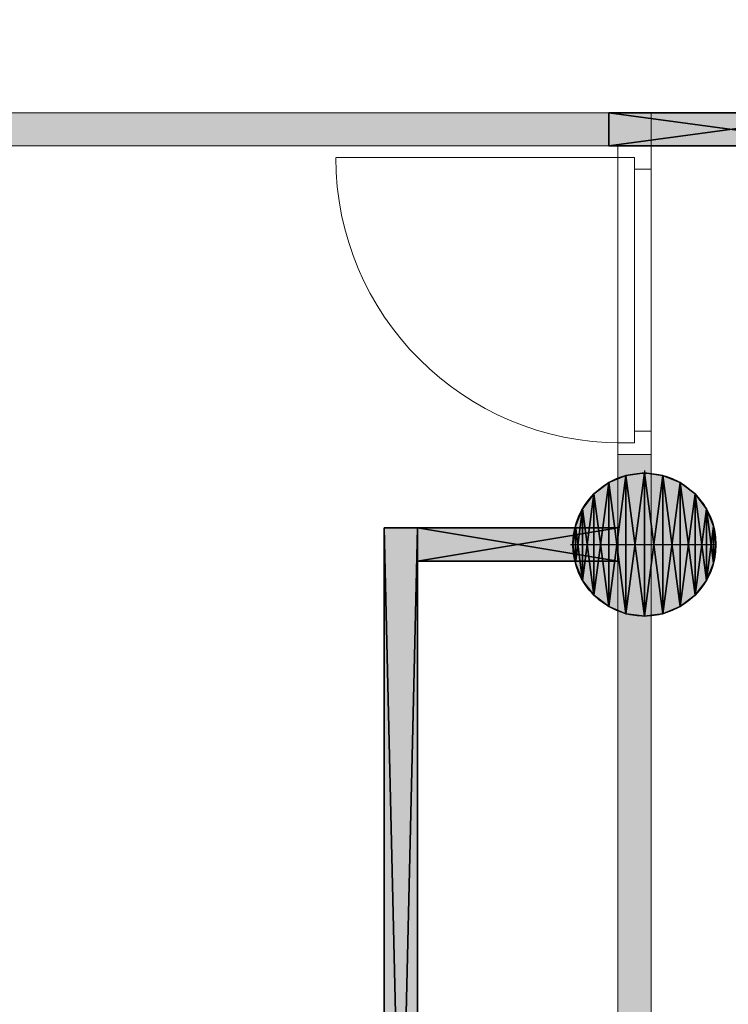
# Model space of a CAD drawing. Header units: inches. Extents: x 15 to 546804, y -66 to 267312.
# Tile 276 of 478: x 404617 to 406752, y 148672 to 151636. Entities that reach past the tile are written whole.
import ezdxf

# ---------------------------------------------------------------- set-up
doc = ezdxf.new("R2010")
doc.units = ezdxf.units.IN
doc.header["$MEASUREMENT"] = 0

msp = doc.modelspace()

# ---------------------------------------------------------------- hatches: boundary and pattern name
at = {"lineweight": 20}
h = msp.add_hatch(color=7, dxfattribs=at)
h.dxf.hatch_style = 1
h.paths.add_polyline_path([(401067.1, 151255.7), (406391.8, 151255.7), (406391.8, 151355.7), (401067.1, 151355.7)])
h = msp.add_hatch(color=7, dxfattribs=at)
h.dxf.hatch_style = 1
h.paths.add_polyline_path([(406519.1, 150326.7), (406419.1, 150326.7), (406419.1, 150255.8, -0.118905), (406519.1, 150270.2)])
h.paths.add_polyline_path([(406519.1, 151355.7), (406391.8, 151355.7), (406391.8, 151255.7), (406519.1, 151255.7)])
h.paths.add_polyline_path([(407127.8, 151355.7), (406519.1, 151355.7), (406519.1, 151255.7), (407127.8, 151255.7)])
h.paths.add_polyline_path([(408817.1, 151355.7), (408056.8, 151355.7), (408056.8, 151255.7), (408817.1, 151255.7)])
h = msp.add_hatch(color=7, dxfattribs=at)
h.dxf.hatch_style = 1
h.paths.add_polyline_path([(406499, 150271.2), (406499, 150055.7), (406714.4, 150055.7, 0.414214)])
h.paths.add_polyline_path([(406499, 150271.2, 0.414214), (406283.5, 150055.7), (406499, 150055.7)])
h.paths.add_polyline_path([(406499, 150055.7), (406283.5, 150055.7, 0.414214), (406499, 149840.3)])
h.paths.add_polyline_path([(406714.4, 150055.7), (406499, 150055.7), (406499, 149840.3, 0.414214)])
h = msp.add_hatch(color=7, dxfattribs=at)
h.dxf.hatch_style = 1
h.paths.add_polyline_path([(405715.1, 145805.7), (405815.1, 145805.7), (405815.1, 150105.7), (405715.1, 150105.7)])
h = msp.add_hatch(color=7, dxfattribs=at)
h.dxf.hatch_style = 1
h.paths.add_polyline_path([(406283.5, 150055.7, -0.058606), (406289.4, 150105.7), (405815.1, 150105.7), (405815.1, 150005.7), (406289.4, 150005.7, -0.058644)])
h.paths.add_polyline_path([(406519.1, 149841.2, -0.118905), (406419.1, 149855.7), (406419.1, 144081.1), (406519.1, 144081.1)])

# ---------------------------------------------------------------- linework, layer by layer
at = {"color": 7, "lineweight": 20}
for p, q in [((406519.1, 151355.7, 300), (401067.1, 151355.7, 300)), ((406519.1, 151355.7, 3000), (401067.1, 151355.7, 3000)), ((406391.8, 151355.7, 300), (401067.1, 151355.7, 300)), ((406391.8, 151255.7, 300), (406391.8, 151355.7, 300)), ((406519.1, 151355.7, 300), (406519.1, 151355.7, 3000)), ((406519.1, 151255.7, 300), (406519.1, 151355.7, 300)), ((406519.1, 151255.7, 3000), (406519.1, 151355.7, 3000)), ((406419.1, 151255.7, 300), (401067.1, 151255.7, 300)), ((406419.1, 151255.7, 3000), (401067.1, 151255.7, 3000)), ((401067.1, 151255.7, 300), (406391.8, 151255.7, 300)), ((406419.1, 151255.7, 300), (406419.1, 151255.7, 1950)), ((406519.1, 151255.7, 300), (406419.1, 151255.7, 300)), ((406519.1, 151255.7, 1950), (406419.1, 151255.7, 1950)), ((406519.1, 151255.7, 3000), (406419.1, 151255.7, 3000)), ((406419.1, 151255.7, 1950), (406419.1, 151255.7, 3000)), ((406419.1, 151185.7, 2500), (406419.1, 151255.7, 2500)), ((406519.1, 151255.7, 2500), (406419.1, 151255.7, 2500)), ((406519.1, 151255.7, 3000), (406419.1, 151255.7, 3000)), ((406419.1, 151255.7, 2500), (406419.1, 151255.7, 3000)), ((406419.1, 151255.7, 3000), (406419.1, 150326.7, 3000)), ((406419.1, 151255.7, 300), (406419.1, 151220.7, 300)), ((406419.1, 150326.7, 2500), (406419.1, 151255.7, 2500)), ((406419.1, 151255.7, 2500), (406419.1, 151255.7, 300)), ((406519.1, 151255.7, 300), (406419.1, 151255.7, 300)), ((406519.1, 151255.7, 2500), (406419.1, 151255.7, 2500)), ((406519.1, 151255.7, 300), (406519.1, 151255.7, 1950)), ((406519.1, 151255.7, 1950), (406519.1, 151255.7, 3000)), ((406519.1, 151185.7, 2500), (406519.1, 151255.7, 2500)), ((406519.1, 151255.7, 2500), (406519.1, 151255.7, 3000)), ((406519.1, 151255.7, 3000), (406519.1, 150326.7, 3000)), ((406519.1, 151255.7, 300), (406519.1, 151185.7, 300)), ((406519.1, 150326.7, 2500), (406519.1, 151255.7, 2500)), ((406519.1, 151255.7, 2500), (406519.1, 151255.7, 300)), ((406429.1, 151220.7, 300), (405570.1, 151220.7, 300)), ((406469.1, 151220.7, 300), (406419.1, 151220.7, 300)), ((406419.1, 151220.7, 2465), (406419.1, 151220.7, 300)), ((406419.1, 150361.7, 2465), (406419.1, 151220.7, 2465)), ((406469.1, 151220.7, 2465), (406419.1, 151220.7, 2465)), ((406429.1, 151220.7, 2465), (406429.1, 151220.7, 300)), ((406469.1, 151220.7, 2465), (406429.1, 151220.7, 2465)), ((406469.1, 151220.7, 300), (406429.1, 151220.7, 300)), ((406469.1, 151220.7, 2465), (406469.1, 151220.7, 300)), ((406469.1, 151185.7, 300), (406469.1, 151220.7, 300)), ((406469.1, 151185.7, 2465), (406469.1, 151220.7, 2465)), ((406469.1, 151220.7, 300), (406469.1, 150361.7, 300)), ((406469.1, 151220.7, 2465), (406469.1, 151220.7, 300)), ((406469.1, 150361.7, 2465), (406469.1, 151220.7, 2465)), ((406469.1, 151220.7, 300), (406469.1, 151165.9, 370.8)), ((406469.1, 151165.9, 2359.2), (406469.1, 151220.7, 2430)), ((406419.1, 151185.7, 2930), (406419.1, 150396.7, 2930)), ((406419.1, 151185.7, 2500), (406419.1, 151185.7, 2930)), ((406469.1, 151185.7, 2930), (406469.1, 150396.7, 2930)), ((406469.1, 150396.7, 2500), (406469.1, 151185.7, 2500)), ((406469.1, 151185.7, 2500), (406469.1, 151185.7, 2930)), ((406519.1, 151185.7, 300), (406469.1, 151185.7, 300)), ((406519.1, 151185.7, 2430), (406469.1, 151185.7, 2430)), ((406469.1, 151185.7, 2430), (406469.1, 151185.7, 300)), ((406469.1, 150396.7, 2430), (406469.1, 151185.7, 2430)), ((406469.1, 150396.7, 2465), (406469.1, 151185.7, 2465)), ((406469.1, 151185.7, 2430), (406469.1, 151185.7, 2465)), ((406519.1, 151185.7, 2500), (406519.1, 151185.7, 2930)), ((406519.1, 151185.7, 2930), (406519.1, 150396.7, 2930)), ((406519.1, 150396.7, 2430), (406519.1, 151185.7, 2430)), ((406519.1, 151185.7, 2430), (406519.1, 151185.7, 300)), ((406469.1, 151056.4, 2217.6), (406469.1, 151111.2, 2288.4)), ((406469.1, 151111.2, 441.6), (406469.1, 151056.4, 512.4)), ((406469.1, 150946.8, 2076), (406469.1, 151001.6, 2146.8)), ((406469.1, 151001.6, 583.2), (406469.1, 150946.8, 654)), ((406469.1, 150837.3, 1934.5), (406469.1, 150892.1, 2005.2)), ((406469.1, 150892.1, 724.8), (406469.1, 150837.3, 795.5)), ((406469.1, 150727.8, 1792.9), (406469.1, 150782.5, 1863.7)), ((406469.1, 150782.5, 866.3), (406469.1, 150727.8, 937.1)), ((406419.1, 144081.1, 3000), (406419.1, 150668.7, 3000)), ((406419.1, 150668.7, 1950), (406419.1, 150668.7, 3000)), ((406419.1, 150668.7, 1950), (406419.1, 150326.7, 1950)), ((406469.1, 150618.2, 1651.3), (406469.1, 150673, 1722.1)), ((406469.1, 150673, 1007.9), (406469.1, 150618.2, 1078.7)), ((406519.1, 144081.1, 3000), (406519.1, 150668.7, 3000)), ((406519.1, 150668.7, 1950), (406519.1, 150668.7, 3000)), ((406519.1, 150668.7, 1950), (406519.1, 150326.7, 1950)), ((406469.1, 150508.7, 1509.7), (406469.1, 150563.4, 1580.5)), ((406469.1, 150563.4, 1149.5), (406469.1, 150508.7, 1220.3)), ((406469.1, 150399.1, 1368.1), (406469.1, 150453.9, 1438.9)), ((406469.1, 150453.9, 1291.1), (406469.1, 150399.1, 1361.9)), ((406419.1, 150396.7, 2930), (406419.1, 150396.7, 2500)), ((406419.1, 150326.7, 2500), (406419.1, 150396.7, 2500)), ((406469.1, 150396.7, 2930), (406469.1, 150396.7, 2500)), ((406519.1, 150396.7, 2430), (406469.1, 150396.7, 2430)), ((406519.1, 150396.7, 300), (406469.1, 150396.7, 300)), ((406469.1, 150396.7, 300), (406469.1, 150396.7, 2430)), ((406469.1, 150396.7, 300), (406469.1, 150361.7, 300)), ((406469.1, 150396.7, 2465), (406469.1, 150361.7, 2465)), ((406469.1, 150396.7, 2430), (406469.1, 150396.7, 2465)), ((406519.1, 150326.7, 2500), (406519.1, 150396.7, 2500)), ((406519.1, 150396.7, 2930), (406519.1, 150396.7, 2500)), ((406519.1, 150396.7, 300), (406519.1, 150396.7, 2430)), ((406519.1, 150396.7, 300), (406519.1, 150326.7, 300)), ((406419.1, 150361.7, 300), (406419.1, 150326.7, 300)), ((406469.1, 150361.7, 300), (406419.1, 150361.7, 300)), ((406419.1, 150361.7, 300), (406419.1, 150361.7, 2465)), ((406469.1, 150361.7, 2465), (406419.1, 150361.7, 2465)), ((406429.1, 150361.7, 300), (406429.1, 150361.7, 2465)), ((406469.1, 150361.7, 2465), (406429.1, 150361.7, 2465)), ((406469.1, 150361.7, 300), (406429.1, 150361.7, 300)), ((406469.1, 150361.7, 300), (406469.1, 150361.7, 2465)), ((406469.1, 150361.7, 300), (406469.1, 150361.7, 2465)), ((406419.1, 144081.1, 300), (406419.1, 150326.7, 300)), ((406519.1, 150326.7, 300), (406419.1, 150326.7, 300)), ((406419.1, 150326.7, 300), (406419.1, 150326.7, 1950)), ((406519.1, 150326.7, 1950), (406419.1, 150326.7, 1950)), ((406519.1, 150326.7, 2500), (406419.1, 150326.7, 2500)), ((406419.1, 150326.7, 3000), (406419.1, 150326.7, 2500)), ((406519.1, 150326.7, 3000), (406419.1, 150326.7, 3000)), ((406419.1, 150326.7, 300), (406419.1, 150326.7, 2500)), ((406519.1, 150326.7, 300), (406419.1, 150326.7, 300)), ((406519.1, 150326.7, 2500), (406419.1, 150326.7, 2500)), ((406519.1, 144081.1, 300), (406519.1, 150326.7, 300)), ((406519.1, 150326.7, 300), (406519.1, 150326.7, 1950)), ((406519.1, 150326.7, 3000), (406519.1, 150326.7, 2500)), ((406519.1, 150326.7, 300), (406519.1, 150326.7, 2500)), ((405815.1, 150105.7, 300), (405715.1, 150105.7, 300)), ((405715.1, 150105.7, 300), (405715.1, 145805.7, 300)), ((405815.1, 145805.7, 300), (405815.1, 150105.7, 300))]:
    msp.add_line(p, q, dxfattribs=at)
at = {"color": 7}
for p, q in [((406391.8, 151255.7, 3000), (406391.8, 151355.7, 3000)), ((406391.8, 151355.7, 3000), (407127.8, 151355.7, 3000)), ((406391.8, 151355.7, 300), (406391.8, 151355.7, 3000)), ((406391.8, 151255.7, 300), (406391.8, 151355.7, 300)), ((406391.8, 151355.7, 300), (407127.8, 151355.7, 300)), ((406391.8, 151255.7, 300), (406391.8, 151255.7, 3000)), ((407127.8, 151255.7, 300), (406391.8, 151255.7, 300)), ((407127.8, 151255.7, 3000), (406391.8, 151255.7, 3000)), ((406443.2, 150263.8, 0), (406443.2, 150263.8, 7000)), ((406499, 150278.7, 0), (406499, 150271.2, 0)), ((406499, 150271.2, 0), (406499, 150271.2, 7000)), ((406499, 150271.2, 0), (406499, 149840.3, 0)), ((406554.7, 150263.8, 0), (406554.7, 150263.8, 7000)), ((406391.3, 150242.3, 0), (406391.3, 150242.3, 7000)), ((406606.7, 150242.3, 0), (406606.7, 150242.3, 7000)), ((406346.6, 150208.1, 0), (406346.6, 150208.1, 7000)), ((406651.3, 150208.1, 0), (406651.3, 150208.1, 7000)), ((406312.4, 150163.4, 0), (406312.4, 150163.4, 7000)), ((406685.5, 150163.4, 0), (406685.5, 150163.4, 7000)), ((405715.1, 150105.7, 300), (405715.1, 145805.7, 300)), ((405815.1, 150105.7, 300), (405715.1, 150105.7, 300)), ((405715.1, 150105.7, 3000), (405715.1, 145805.7, 3000)), ((405815.1, 150105.7, 3000), (405715.1, 150105.7, 3000)), ((405715.1, 150105.7, 300), (405715.1, 150105.7, 3000)), ((406419.1, 150105.7, 300), (405815.1, 150105.7, 300)), ((405815.1, 150105.7, 300), (405815.1, 150005.7, 300)), ((406419.1, 150105.7, 3000), (405815.1, 150105.7, 3000)), ((405815.1, 150105.7, 3000), (405815.1, 150005.7, 3000)), ((405815.1, 150105.7, 300), (405815.1, 150105.7, 3000)), ((405815.1, 145805.7, 300), (405815.1, 150105.7, 300)), ((405815.1, 145805.7, 3000), (405815.1, 150105.7, 3000)), ((405815.1, 150105.7, 300), (405815.1, 150105.7, 3000)), ((406290.9, 150111.5, 0), (406290.9, 150111.5, 7000)), ((406419.1, 150005.7, 300), (406419.1, 150105.7, 300)), ((406419.1, 150005.7, 3000), (406419.1, 150105.7, 3000)), ((406419.1, 150105.7, 300), (406419.1, 150105.7, 3000)), ((406707.1, 150111.5, 0), (406707.1, 150111.5, 7000)), ((406275.9, 150055.7, 0), (406283.5, 150055.7, 0)), ((406283.5, 150055.7, 0), (406283.5, 150055.7, 7000)), ((406283.5, 150055.7, 0), (406714.4, 150055.7, 0)), ((406714.4, 150055.7, 0), (406714.4, 150055.7, 7000)), ((405815.1, 150005.7, 300), (406419.1, 150005.7, 300)), ((405815.1, 150005.7, 3000), (406419.1, 150005.7, 3000)), ((405815.1, 150005.7, 300), (405815.1, 150005.7, 3000)), ((406290.9, 150000, 0), (406290.9, 150000, 7000)), ((406419.1, 150005.7, 300), (406419.1, 150005.7, 3000)), ((406707.1, 150000, 0), (406707.1, 150000, 7000)), ((406312.4, 149948, 0), (406312.4, 149948, 7000)), ((406685.5, 149948, 0), (406685.5, 149948, 7000)), ((406346.6, 149903.4, 0), (406346.6, 149903.4, 7000)), ((406651.3, 149903.4, 0), (406651.3, 149903.4, 7000)), ((406391.3, 149869.2, 0), (406391.3, 149869.2, 7000)), ((406606.7, 149869.2, 0), (406606.7, 149869.2, 7000)), ((406443.2, 149847.6, 0), (406443.2, 149847.6, 7000)), ((406499, 149840.3, 0), (406499, 149840.3, 7000)), ((406554.7, 149847.6, 0), (406554.7, 149847.6, 7000))]:
    msp.add_line(p, q, dxfattribs=at)
for centre in [(406499, 150055.7, 7000), (406499, 150055.7, 0)]:
    msp.add_circle(centre, 215.4, dxfattribs=at)
at = {"color": 7, "lineweight": 20, "extrusion": (0, 0, -1)}
msp.add_ellipse((406429.1, 151220.7, 300), major_axis=(-859.5, 0), ratio=0.999391, start_param=4.712389, end_param=6.283185, dxfattribs=at)
at = {"color": 7, "lineweight": 20}
for points, invisible_edges in [([(414067.1, 156655.7, 300), (401067.1, 139805.7, 300), (401067.1, 156655.7, 300)], 1), ([(401067.1, 139805.7, 300), (414067.1, 156655.7, 300), (404282.1, 139805.7, 300)], 3), ([(406519.1, 151355.7, 300), (401067.1, 151255.7, 300), (401067.1, 151355.7, 300)], 1), ([(401067.1, 151255.7, 300), (406519.1, 151355.7, 300), (406419.1, 151255.7, 300)], 3), ([(406419.1, 151255.7, 3000), (401067.1, 151355.7, 3000), (401067.1, 151255.7, 3000)], 1), ([(401067.1, 151355.7, 3000), (406419.1, 151255.7, 3000), (406519.1, 151355.7, 3000)], 3), ([(401067.1, 151355.7, 3000), (406519.1, 151355.7, 300), (401067.1, 151355.7, 300)], 1), ([(406519.1, 151355.7, 300), (401067.1, 151355.7, 3000), (406519.1, 151355.7, 3000)], 1), ([(406419.1, 151255.7, 300), (406519.1, 151355.7, 300), (406519.1, 151255.7, 300)], 1), ([(406519.1, 151355.7, 3000), (406419.1, 151255.7, 3000), (406519.1, 151255.7, 3000)], 1), ([(406519.1, 151355.7, 300), (406519.1, 151255.7, 1950), (406519.1, 151255.7, 300)], 1), ([(406519.1, 151255.7, 1950), (406519.1, 151355.7, 300), (406519.1, 151255.7, 3000)], 3), ([(406519.1, 151255.7, 3000), (406519.1, 151355.7, 300), (406519.1, 151355.7, 3000)], 1), ([(406419.1, 151255.7, 1950), (401067.1, 151255.7, 300), (406419.1, 151255.7, 300)], 1), ([(401067.1, 151255.7, 300), (406419.1, 151255.7, 1950), (401067.1, 151255.7, 3000)], 3), ([(401067.1, 151255.7, 3000), (406419.1, 151255.7, 1950), (406419.1, 151255.7, 3000)], 1), ([(406419.1, 151255.7, 300), (406519.1, 151255.7, 2500), (406519.1, 151255.7, 300)], 1), ([(406519.1, 151255.7, 2500), (406419.1, 151255.7, 300), (406419.1, 151255.7, 2500)], 1), ([(406419.1, 151220.7, 2465), (406419.1, 151255.7, 300), (406419.1, 151220.7, 300)], 1), ([(406419.1, 151255.7, 300), (406419.1, 151220.7, 2465), (406419.1, 151255.7, 2500)], 3), ([(406419.1, 151255.7, 2500), (406419.1, 151220.7, 2465), (406419.1, 150326.7, 2500)], 3), ([(406519.1, 151255.7, 2500), (406419.1, 150326.7, 2500), (406519.1, 150326.7, 2500)], 1), ([(406419.1, 150326.7, 2500), (406519.1, 151255.7, 2500), (406419.1, 151255.7, 2500)], 1), ([(406419.1, 151255.7, 300), (406469.1, 151220.7, 300), (406419.1, 151220.7, 300)], 1), ([(406519.1, 151255.7, 300), (406469.1, 151220.7, 300), (406419.1, 151255.7, 300)], 3), ([(406519.1, 150326.7, 3000), (406419.1, 151255.7, 3000), (406419.1, 150326.7, 3000)], 1), ([(406419.1, 151255.7, 3000), (406519.1, 150326.7, 3000), (406519.1, 151255.7, 3000)], 1), ([(406419.1, 151185.7, 2930), (406419.1, 151255.7, 2500), (406419.1, 151185.7, 2500)], 1), ([(406419.1, 151255.7, 2500), (406419.1, 151185.7, 2930), (406419.1, 151255.7, 3000)], 3), ([(406419.1, 151255.7, 3000), (406419.1, 151185.7, 2930), (406419.1, 150326.7, 3000)], 3), ([(406419.1, 151255.7, 2500), (406519.1, 151255.7, 3000), (406519.1, 151255.7, 2500)], 1), ([(406519.1, 151255.7, 3000), (406419.1, 151255.7, 2500), (406419.1, 151255.7, 3000)], 1), ([(406519.1, 151255.7, 3000), (406419.1, 151255.7, 1950), (406519.1, 151255.7, 1950)], 1), ([(406419.1, 151255.7, 1950), (406519.1, 151255.7, 3000), (406419.1, 151255.7, 3000)], 1), ([(406519.1, 151255.7, 1950), (406419.1, 151255.7, 300), (406519.1, 151255.7, 300)], 1), ([(406419.1, 151255.7, 300), (406519.1, 151255.7, 1950), (406419.1, 151255.7, 1950)], 1), ([(406519.1, 151185.7, 300), (406469.1, 151220.7, 300), (406519.1, 151255.7, 300)], 3), ([(406519.1, 151255.7, 2500), (406519.1, 151185.7, 300), (406519.1, 151255.7, 300)], 1), ([(406519.1, 151185.7, 300), (406519.1, 151255.7, 2500), (406519.1, 151185.7, 2430)], 3), ([(406519.1, 151185.7, 2430), (406519.1, 151255.7, 2500), (406519.1, 150396.7, 2430)], 3), ([(406519.1, 150326.7, 2500), (406519.1, 150396.7, 2430), (406519.1, 151255.7, 2500)], 3), ([(406519.1, 151255.7, 3000), (406519.1, 151185.7, 2500), (406519.1, 151255.7, 2500)], 1), ([(406519.1, 151185.7, 2500), (406519.1, 151255.7, 3000), (406519.1, 151185.7, 2930)], 3), ([(406519.1, 151185.7, 2930), (406519.1, 151255.7, 3000), (406519.1, 150396.7, 2930)], 3), ([(406519.1, 150326.7, 3000), (406519.1, 150396.7, 2930), (406519.1, 151255.7, 3000)], 3), ([(406469.1, 151220.7, 2465), (406419.1, 151220.7, 300), (406469.1, 151220.7, 300)], 1), ([(406419.1, 151220.7, 300), (406469.1, 151220.7, 2465), (406419.1, 151220.7, 2465)], 1), ([(406419.1, 150361.7, 2465), (406419.1, 150326.7, 2500), (406419.1, 151220.7, 2465)], 3), ([(406419.1, 151220.7, 2465), (406469.1, 150361.7, 2465), (406419.1, 150361.7, 2465)], 1), ([(406469.1, 150361.7, 2465), (406419.1, 151220.7, 2465), (406469.1, 150396.7, 2465)], 3), ([(406469.1, 150396.7, 2465), (406419.1, 151220.7, 2465), (406469.1, 151185.7, 2465)], 3), ([(406469.1, 151185.7, 2465), (406419.1, 151220.7, 2465), (406469.1, 151220.7, 2465)], 1), ([(406429.1, 151220.7, 300), (406469.1, 151220.7, 2465), (406469.1, 151220.7, 300)], 1), ([(406469.1, 151220.7, 2465), (406429.1, 151220.7, 300), (406429.1, 151220.7, 2465)], 1), ([(406469.1, 151220.7, 2465), (406469.1, 150361.7, 300), (406469.1, 151220.7, 300)], 1), ([(406469.1, 150361.7, 300), (406469.1, 151220.7, 2465), (406469.1, 150361.7, 2465)], 1), ([(406469.1, 151185.7, 2430), (406469.1, 151220.7, 300), (406469.1, 151185.7, 300)], 1), ([(406469.1, 151220.7, 300), (406469.1, 151185.7, 2430), (406469.1, 151220.7, 2465)], 3), ([(406469.1, 151220.7, 2465), (406469.1, 151185.7, 2430), (406469.1, 151185.7, 2465)], 1), ([(406469.1, 151220.7, 300), (406519.1, 151185.7, 300), (406469.1, 151185.7, 300)], 1), ([(406419.1, 150396.7, 2930), (406419.1, 150326.7, 3000), (406419.1, 151185.7, 2930)], 3), ([(406519.1, 151185.7, 2430), (406469.1, 151185.7, 300), (406519.1, 151185.7, 300)], 1), ([(406469.1, 151185.7, 300), (406519.1, 151185.7, 2430), (406469.1, 151185.7, 2430)], 1), ([(406469.1, 150396.7, 2465), (406469.1, 151185.7, 2430), (406469.1, 150396.7, 2430)], 1), ([(406469.1, 151185.7, 2430), (406469.1, 150396.7, 2465), (406469.1, 151185.7, 2465)], 1), ([(406469.1, 151185.7, 2430), (406519.1, 150396.7, 2430), (406469.1, 150396.7, 2430)], 1), ([(406519.1, 150396.7, 2430), (406469.1, 151185.7, 2430), (406519.1, 151185.7, 2430)], 1), ([(406469.1, 151185.7, 2930), (406469.1, 150396.7, 2500), (406469.1, 151185.7, 2500)], 1), ([(406469.1, 150396.7, 2500), (406469.1, 151185.7, 2930), (406469.1, 150396.7, 2930)], 1), ([(406419.1, 150668.7, 3000), (406419.1, 144081.1, 300), (406419.1, 144081.1, 3000)], 1), ([(406419.1, 150326.7, 1950), (406419.1, 150668.7, 3000), (406419.1, 150668.7, 1950)], 1), ([(406519.1, 144081.1, 3000), (406419.1, 150668.7, 3000), (406419.1, 144081.1, 3000)], 1), ([(406419.1, 150326.7, 1950), (406519.1, 150668.7, 1950), (406519.1, 150326.7, 1950)], 1), ([(406519.1, 144081.1, 3000), (406519.1, 150326.7, 1950), (406519.1, 150668.7, 3000)], 3), ([(406519.1, 150668.7, 3000), (406519.1, 150326.7, 1950), (406519.1, 150668.7, 1950)], 1), ([(406419.1, 150326.7, 2500), (406419.1, 150396.7, 2930), (406419.1, 150396.7, 2500)], 1), ([(406419.1, 150396.7, 2930), (406419.1, 150326.7, 2500), (406419.1, 150326.7, 3000)], 13), ([(406469.1, 150396.7, 300), (406519.1, 150396.7, 2430), (406519.1, 150396.7, 300)], 1), ([(406519.1, 150396.7, 2430), (406469.1, 150396.7, 300), (406469.1, 150396.7, 2430)], 1), ([(406469.1, 150361.7, 2465), (406469.1, 150396.7, 300), (406469.1, 150361.7, 300)], 1), ([(406469.1, 150396.7, 300), (406469.1, 150361.7, 2465), (406469.1, 150396.7, 2430)], 3), ([(406469.1, 150396.7, 2430), (406469.1, 150361.7, 2465), (406469.1, 150396.7, 2465)], 1), ([(406519.1, 150326.7, 300), (406469.1, 150361.7, 300), (406519.1, 150396.7, 300)], 3), ([(406519.1, 150396.7, 300), (406469.1, 150361.7, 300), (406469.1, 150396.7, 300)], 1), ([(406519.1, 150396.7, 2430), (406519.1, 150326.7, 300), (406519.1, 150396.7, 300)], 1), ([(406519.1, 150326.7, 300), (406519.1, 150396.7, 2430), (406519.1, 150326.7, 2500)], 3), ([(406519.1, 150396.7, 2930), (406519.1, 150326.7, 2500), (406519.1, 150396.7, 2500)], 1), ([(406519.1, 150326.7, 2500), (406519.1, 150396.7, 2930), (406519.1, 150326.7, 3000)], 3), ([(406419.1, 150361.7, 300), (406469.1, 150361.7, 2465), (406469.1, 150361.7, 300)], 1), ([(406469.1, 150361.7, 2465), (406419.1, 150361.7, 300), (406419.1, 150361.7, 2465)], 1), ([(406419.1, 150326.7, 2500), (406419.1, 150361.7, 300), (406419.1, 150326.7, 300)], 1), ([(406419.1, 150361.7, 300), (406419.1, 150326.7, 2500), (406419.1, 150361.7, 2465)], 3), ([(406419.1, 150361.7, 300), (406519.1, 150326.7, 300), (406419.1, 150326.7, 300)], 1), ([(406519.1, 150326.7, 300), (406419.1, 150361.7, 300), (406469.1, 150361.7, 300)], 13), ([(406429.1, 150361.7, 2465), (406469.1, 150361.7, 300), (406469.1, 150361.7, 2465)], 1), ([(406469.1, 150361.7, 300), (406429.1, 150361.7, 2465), (406429.1, 150361.7, 300)], 1), ([(406419.1, 150326.7, 300), (406419.1, 144081.1, 300), (406419.1, 150326.7, 1950)], 2), ([(406519.1, 150326.7, 2500), (406419.1, 150326.7, 300), (406519.1, 150326.7, 300)], 1), ([(406419.1, 150326.7, 300), (406519.1, 150326.7, 2500), (406419.1, 150326.7, 2500)], 1), ([(406419.1, 150326.7, 3000), (406519.1, 150326.7, 2500), (406519.1, 150326.7, 3000)], 1), ([(406519.1, 150326.7, 2500), (406419.1, 150326.7, 3000), (406419.1, 150326.7, 2500)], 1), ([(406419.1, 150326.7, 1950), (406519.1, 150326.7, 300), (406419.1, 150326.7, 300)], 1), ([(406519.1, 150326.7, 300), (406419.1, 150326.7, 1950), (406519.1, 150326.7, 1950)], 1), ([(406419.1, 150326.7, 300), (406519.1, 144081.1, 300), (406419.1, 144081.1, 300)], 1), ([(406519.1, 144081.1, 300), (406419.1, 150326.7, 300), (406519.1, 150326.7, 300)], 1), ([(406519.1, 150326.7, 300), (406519.1, 144081.1, 3000), (406519.1, 144081.1, 300)], 1), ([(406519.1, 144081.1, 3000), (406519.1, 150326.7, 300), (406519.1, 150326.7, 1950)], 13)]:
    msp.add_3dface(points, dxfattribs=dict(at, invisible_edges=invisible_edges))

# ---------------------------------------------------------------- meshes
at = {"color": 7}
mesh = msp.add_polyface(dxfattribs=at)
corners = [(407127.8, 151355.7, 3000), (406391.8, 151255.7, 3000), (406391.8, 151355.7, 3000), (407127.8, 151255.7, 3000)]
mesh.append_faces([[corners[k] for k in face] for face in [(2, 1, 0), (3, 0, 1)]], dxfattribs={"vtx1": -1, "color": 7})
mesh = msp.add_polyface(dxfattribs=at)
corners = [(406391.8, 151255.7, 3000), (406391.8, 151355.7, 300), (406391.8, 151355.7, 3000), (406391.8, 151255.7, 300)]
mesh.append_faces([[corners[k] for k in face] for face in [(2, 1, 0), (3, 0, 1)]], dxfattribs={"vtx1": -1, "color": 7})
mesh = msp.add_polyface(dxfattribs=at)
corners = [(407127.8, 151255.7, 300), (406391.8, 151355.7, 300), (406391.8, 151255.7, 300), (407127.8, 151355.7, 300)]
mesh.append_faces([[corners[k] for k in face] for face in [(2, 1, 0), (3, 0, 1)]], dxfattribs={"vtx1": -1, "color": 7})
mesh = msp.add_polyface(dxfattribs=at)
corners = [(407127.8, 151355.7, 3000), (406391.8, 151355.7, 300), (407127.8, 151355.7, 300), (406391.8, 151355.7, 3000)]
mesh.append_faces([[corners[k] for k in face] for face in [(2, 1, 0), (3, 0, 1)]], dxfattribs={"vtx1": -1, "color": 7})
mesh = msp.add_polyface(dxfattribs=at)
corners = [(406391.8, 151255.7, 300), (407127.8, 151255.7, 3000), (407127.8, 151255.7, 300), (406391.8, 151255.7, 3000)]
mesh.append_faces([[corners[k] for k in face] for face in [(2, 1, 0), (3, 0, 1)]], dxfattribs={"vtx1": -1, "color": 7})
mesh = msp.add_polyface(dxfattribs=at)
corners = [(406290.9, 150000, 7000), (406290.9, 150111.5, 7000), (406283.5, 150055.7, 7000), (406312.4, 149948, 7000), (406312.4, 150163.4, 7000), (406346.6, 149903.4, 7000), (406346.6, 150208.1, 7000), (406391.3, 149869.2, 7000), (406391.3, 150242.3, 7000), (406443.2, 149847.6, 7000), (406443.2, 150263.8, 7000), (406499, 149840.3, 7000), (406499, 150271.2, 7000), (406554.7, 149847.6, 7000), (406554.7, 150263.8, 7000), (406606.7, 149869.2, 7000), (406606.7, 150242.3, 7000), (406651.3, 149903.4, 7000), (406651.3, 150208.1, 7000), (406685.5, 149948, 7000), (406685.5, 150163.4, 7000), (406707.1, 150000, 7000), (406707.1, 150111.5, 7000), (406714.4, 150055.7, 7000)]
mesh.append_faces([[corners[k] for k in face] for face in [(0, 1, 2), (22, 21, 23)]], dxfattribs={"vtx0": -1, "color": 7})
mesh.append_faces([[corners[k] for k in face] for face in [(1, 3, 4), (4, 5, 6), (6, 7, 8), (8, 9, 10), (10, 11, 12), (12, 13, 14), (14, 15, 16), (16, 17, 18), (18, 19, 20), (20, 21, 22)]], dxfattribs={"vtx0": -1, "vtx1": -1, "color": 7})
mesh.append_faces([[corners[k] for k in face] for face in [(1, 0, 3), (4, 3, 5), (6, 5, 7), (8, 7, 9), (10, 9, 11), (12, 11, 13), (14, 13, 15), (16, 15, 17), (18, 17, 19), (20, 19, 21)]], dxfattribs={"vtx0": -1, "vtx2": -1, "color": 7})
mesh = msp.add_polyface(dxfattribs=at)
corners = [(406290.9, 150111.5, 0), (406290.9, 150000, 0), (406283.5, 150055.7, 0), (406312.4, 150163.4, 0), (406312.4, 149948, 0), (406346.6, 150208.1, 0), (406346.6, 149903.4, 0), (406391.3, 150242.3, 0), (406391.3, 149869.2, 0), (406443.2, 150263.8, 0), (406443.2, 149847.6, 0), (406499, 150271.2, 0), (406499, 149840.3, 0), (406554.7, 150263.8, 0), (406554.7, 149847.6, 0), (406606.7, 150242.3, 0), (406606.7, 149869.2, 0), (406651.3, 150208.1, 0), (406651.3, 149903.4, 0), (406685.5, 150163.4, 0), (406685.5, 149948, 0), (406707.1, 150111.5, 0), (406707.1, 150000, 0), (406714.4, 150055.7, 0)]
mesh.append_faces([[corners[k] for k in face] for face in [(0, 1, 2), (22, 21, 23)]], dxfattribs={"vtx0": -1, "color": 7})
mesh.append_faces([[corners[k] for k in face] for face in [(1, 3, 4), (4, 5, 6), (6, 7, 8), (8, 9, 10), (10, 11, 12), (12, 13, 14), (14, 15, 16), (16, 17, 18), (18, 19, 20), (20, 21, 22)]], dxfattribs={"vtx0": -1, "vtx1": -1, "color": 7})
mesh.append_faces([[corners[k] for k in face] for face in [(1, 0, 3), (4, 3, 5), (6, 5, 7), (8, 7, 9), (10, 9, 11), (12, 11, 13), (14, 13, 15), (16, 15, 17), (18, 17, 19), (20, 19, 21)]], dxfattribs={"vtx0": -1, "vtx2": -1, "color": 7})
mesh = msp.add_polyface(dxfattribs=at)
corners = [(406391.3, 150242.3, 7000), (406443.2, 150263.8, 0), (406391.3, 150242.3, 0), (406443.2, 150263.8, 7000)]
mesh.append_faces([[corners[k] for k in face] for face in [(0, 1, 2), (1, 0, 3)]], dxfattribs={"vtx0": -1, "color": 7})
mesh = msp.add_polyface(dxfattribs=at)
corners = [(406443.2, 150263.8, 7000), (406499, 150271.2, 0), (406443.2, 150263.8, 0), (406499, 150271.2, 7000)]
mesh.append_faces([[corners[k] for k in face] for face in [(0, 1, 2), (1, 0, 3)]], dxfattribs={"vtx0": -1, "color": 7})
mesh = msp.add_polyface(dxfattribs=at)
corners = [(406499, 150271.2, 7000), (406554.7, 150263.8, 0), (406499, 150271.2, 0), (406554.7, 150263.8, 7000)]
mesh.append_faces([[corners[k] for k in face] for face in [(0, 1, 2), (1, 0, 3)]], dxfattribs={"vtx0": -1, "color": 7})
mesh = msp.add_polyface(dxfattribs=at)
corners = [(406554.7, 150263.8, 7000), (406606.7, 150242.3, 0), (406554.7, 150263.8, 0), (406606.7, 150242.3, 7000)]
mesh.append_faces([[corners[k] for k in face] for face in [(0, 1, 2), (1, 0, 3)]], dxfattribs={"vtx0": -1, "color": 7})
mesh = msp.add_polyface(dxfattribs=at)
corners = [(406346.6, 150208.1, 7000), (406391.3, 150242.3, 0), (406346.6, 150208.1, 0), (406391.3, 150242.3, 7000)]
mesh.append_faces([[corners[k] for k in face] for face in [(0, 1, 2), (1, 0, 3)]], dxfattribs={"vtx0": -1, "color": 7})
mesh = msp.add_polyface(dxfattribs=at)
corners = [(406606.7, 150242.3, 7000), (406651.3, 150208.1, 0), (406606.7, 150242.3, 0), (406651.3, 150208.1, 7000)]
mesh.append_faces([[corners[k] for k in face] for face in [(0, 1, 2), (1, 0, 3)]], dxfattribs={"vtx0": -1, "color": 7})
mesh = msp.add_polyface(dxfattribs=at)
corners = [(406346.6, 150208.1, 7000), (406312.4, 150163.4, 0), (406312.4, 150163.4, 7000), (406346.6, 150208.1, 0)]
mesh.append_faces([[corners[k] for k in face] for face in [(0, 1, 2), (1, 0, 3)]], dxfattribs={"vtx0": -1, "color": 7})
mesh = msp.add_polyface(dxfattribs=at)
corners = [(406651.3, 150208.1, 0), (406685.5, 150163.4, 7000), (406685.5, 150163.4, 0), (406651.3, 150208.1, 7000)]
mesh.append_faces([[corners[k] for k in face] for face in [(0, 1, 2), (1, 0, 3)]], dxfattribs={"vtx0": -1, "color": 7})
mesh = msp.add_polyface(dxfattribs=at)
corners = [(406312.4, 150163.4, 7000), (406290.9, 150111.5, 0), (406290.9, 150111.5, 7000), (406312.4, 150163.4, 0)]
mesh.append_faces([[corners[k] for k in face] for face in [(0, 1, 2), (1, 0, 3)]], dxfattribs={"vtx0": -1, "color": 7})
mesh = msp.add_polyface(dxfattribs=at)
corners = [(406685.5, 150163.4, 0), (406707.1, 150111.5, 7000), (406707.1, 150111.5, 0), (406685.5, 150163.4, 7000)]
mesh.append_faces([[corners[k] for k in face] for face in [(0, 1, 2), (1, 0, 3)]], dxfattribs={"vtx0": -1, "color": 7})
mesh = msp.add_polyface(dxfattribs=at)
corners = [(405815.1, 150105.7, 300), (405715.1, 145805.7, 300), (405715.1, 150105.7, 300), (405815.1, 145805.7, 300)]
mesh.append_faces([[corners[k] for k in face] for face in [(0, 1, 2), (1, 0, 3)]], dxfattribs={"vtx0": -1, "color": 7})
mesh = msp.add_polyface(dxfattribs=at)
corners = [(405815.1, 145805.7, 3000), (405715.1, 150105.7, 3000), (405715.1, 145805.7, 3000), (405815.1, 150105.7, 3000)]
mesh.append_faces([[corners[k] for k in face] for face in [(0, 1, 2), (1, 0, 3)]], dxfattribs={"vtx0": -1, "color": 7})
mesh = msp.add_polyface(dxfattribs=at)
corners = [(405715.1, 150105.7, 3000), (405715.1, 145805.7, 300), (405715.1, 145805.7, 3000), (405715.1, 150105.7, 300)]
mesh.append_faces([[corners[k] for k in face] for face in [(0, 1, 2), (1, 0, 3)]], dxfattribs={"vtx0": -1, "color": 7})
mesh = msp.add_polyface(dxfattribs=at)
corners = [(405715.1, 150105.7, 3000), (405815.1, 150105.7, 300), (405715.1, 150105.7, 300), (405815.1, 150105.7, 3000)]
mesh.append_faces([[corners[k] for k in face] for face in [(0, 1, 2), (1, 0, 3)]], dxfattribs={"vtx0": -1, "color": 7})
mesh = msp.add_polyface(dxfattribs=at)
corners = [(406419.1, 150005.7, 300), (405815.1, 150105.7, 300), (406419.1, 150105.7, 300), (405815.1, 150005.7, 300)]
mesh.append_faces([[corners[k] for k in face] for face in [(0, 1, 2), (1, 0, 3)]], dxfattribs={"vtx0": -1, "color": 7})
mesh = msp.add_polyface(dxfattribs=at)
corners = [(405815.1, 150005.7, 3000), (406419.1, 150105.7, 3000), (405815.1, 150105.7, 3000), (406419.1, 150005.7, 3000)]
mesh.append_faces([[corners[k] for k in face] for face in [(0, 1, 2), (1, 0, 3)]], dxfattribs={"vtx0": -1, "color": 7})
mesh = msp.add_polyface(dxfattribs=at)
corners = [(406419.1, 150105.7, 3000), (405815.1, 150105.7, 300), (405815.1, 150105.7, 3000), (406419.1, 150105.7, 300)]
mesh.append_faces([[corners[k] for k in face] for face in [(0, 1, 2), (1, 0, 3)]], dxfattribs={"vtx0": -1, "color": 7})
mesh = msp.add_polyface(dxfattribs=at)
corners = [(405815.1, 150005.7, 3000), (405815.1, 150105.7, 300), (405815.1, 150005.7, 300), (405815.1, 150105.7, 3000)]
mesh.append_faces([[corners[k] for k in face] for face in [(0, 1, 2), (1, 0, 3)]], dxfattribs={"vtx0": -1, "color": 7})
mesh = msp.add_polyface(dxfattribs=at)
corners = [(405815.1, 150105.7, 300), (405815.1, 145805.7, 3000), (405815.1, 145805.7, 300), (405815.1, 150105.7, 3000)]
mesh.append_faces([[corners[k] for k in face] for face in [(0, 1, 2), (1, 0, 3)]], dxfattribs={"vtx0": -1, "color": 7})
mesh = msp.add_polyface(dxfattribs=at)
corners = [(406290.9, 150111.5, 7000), (406283.5, 150055.7, 0), (406283.5, 150055.7, 7000), (406290.9, 150111.5, 0)]
mesh.append_faces([[corners[k] for k in face] for face in [(0, 1, 2), (1, 0, 3)]], dxfattribs={"vtx0": -1, "color": 7})
mesh = msp.add_polyface(dxfattribs=at)
corners = [(406419.1, 150105.7, 3000), (406419.1, 150005.7, 300), (406419.1, 150105.7, 300), (406419.1, 150005.7, 3000)]
mesh.append_faces([[corners[k] for k in face] for face in [(0, 1, 2), (1, 0, 3)]], dxfattribs={"vtx0": -1, "color": 7})
mesh = msp.add_polyface(dxfattribs=at)
corners = [(406707.1, 150111.5, 0), (406714.4, 150055.7, 7000), (406714.4, 150055.7, 0), (406707.1, 150111.5, 7000)]
mesh.append_faces([[corners[k] for k in face] for face in [(0, 1, 2), (1, 0, 3)]], dxfattribs={"vtx0": -1, "color": 7})
mesh = msp.add_polyface(dxfattribs=at)
corners = [(406283.5, 150055.7, 7000), (406290.9, 150000, 0), (406290.9, 150000, 7000), (406283.5, 150055.7, 0)]
mesh.append_faces([[corners[k] for k in face] for face in [(0, 1, 2), (1, 0, 3)]], dxfattribs={"vtx0": -1, "color": 7})
mesh = msp.add_polyface(dxfattribs=at)
corners = [(406714.4, 150055.7, 0), (406707.1, 150000, 7000), (406707.1, 150000, 0), (406714.4, 150055.7, 7000)]
mesh.append_faces([[corners[k] for k in face] for face in [(0, 1, 2), (1, 0, 3)]], dxfattribs={"vtx0": -1, "color": 7})
mesh = msp.add_polyface(dxfattribs=at)
corners = [(406419.1, 150005.7, 300), (405815.1, 150005.7, 3000), (405815.1, 150005.7, 300), (406419.1, 150005.7, 3000)]
mesh.append_faces([[corners[k] for k in face] for face in [(0, 1, 2), (1, 0, 3)]], dxfattribs={"vtx0": -1, "color": 7})
mesh = msp.add_polyface(dxfattribs=at)
corners = [(406290.9, 150000, 7000), (406312.4, 149948, 0), (406312.4, 149948, 7000), (406290.9, 150000, 0)]
mesh.append_faces([[corners[k] for k in face] for face in [(0, 1, 2), (1, 0, 3)]], dxfattribs={"vtx0": -1, "color": 7})
mesh = msp.add_polyface(dxfattribs=at)
corners = [(406707.1, 150000, 0), (406685.5, 149948, 7000), (406685.5, 149948, 0), (406707.1, 150000, 7000)]
mesh.append_faces([[corners[k] for k in face] for face in [(0, 1, 2), (1, 0, 3)]], dxfattribs={"vtx0": -1, "color": 7})
mesh = msp.add_polyface(dxfattribs=at)
corners = [(406312.4, 149948, 7000), (406346.6, 149903.4, 0), (406346.6, 149903.4, 7000), (406312.4, 149948, 0)]
mesh.append_faces([[corners[k] for k in face] for face in [(0, 1, 2), (1, 0, 3)]], dxfattribs={"vtx0": -1, "color": 7})
mesh = msp.add_polyface(dxfattribs=at)
corners = [(406685.5, 149948, 0), (406651.3, 149903.4, 7000), (406651.3, 149903.4, 0), (406685.5, 149948, 7000)]
mesh.append_faces([[corners[k] for k in face] for face in [(0, 1, 2), (1, 0, 3)]], dxfattribs={"vtx0": -1, "color": 7})
mesh = msp.add_polyface(dxfattribs=at)
corners = [(406391.3, 149869.2, 7000), (406346.6, 149903.4, 0), (406391.3, 149869.2, 0), (406346.6, 149903.4, 7000)]
mesh.append_faces([[corners[k] for k in face] for face in [(0, 1, 2), (1, 0, 3)]], dxfattribs={"vtx0": -1, "color": 7})
mesh = msp.add_polyface(dxfattribs=at)
corners = [(406651.3, 149903.4, 7000), (406606.7, 149869.2, 0), (406651.3, 149903.4, 0), (406606.7, 149869.2, 7000)]
mesh.append_faces([[corners[k] for k in face] for face in [(0, 1, 2), (1, 0, 3)]], dxfattribs={"vtx0": -1, "color": 7})
mesh = msp.add_polyface(dxfattribs=at)
corners = [(406443.2, 149847.6, 7000), (406391.3, 149869.2, 0), (406443.2, 149847.6, 0), (406391.3, 149869.2, 7000)]
mesh.append_faces([[corners[k] for k in face] for face in [(0, 1, 2), (1, 0, 3)]], dxfattribs={"vtx0": -1, "color": 7})
mesh = msp.add_polyface(dxfattribs=at)
corners = [(406606.7, 149869.2, 7000), (406554.7, 149847.6, 0), (406606.7, 149869.2, 0), (406554.7, 149847.6, 7000)]
mesh.append_faces([[corners[k] for k in face] for face in [(0, 1, 2), (1, 0, 3)]], dxfattribs={"vtx0": -1, "color": 7})
mesh = msp.add_polyface(dxfattribs=at)
corners = [(406499, 149840.3, 7000), (406443.2, 149847.6, 0), (406499, 149840.3, 0), (406443.2, 149847.6, 7000)]
mesh.append_faces([[corners[k] for k in face] for face in [(0, 1, 2), (1, 0, 3)]], dxfattribs={"vtx0": -1, "color": 7})
mesh = msp.add_polyface(dxfattribs=at)
corners = [(406554.7, 149847.6, 7000), (406499, 149840.3, 0), (406554.7, 149847.6, 0), (406499, 149840.3, 7000)]
mesh.append_faces([[corners[k] for k in face] for face in [(0, 1, 2), (1, 0, 3)]], dxfattribs={"vtx0": -1, "color": 7})

doc.saveas('drawing.dxf')
